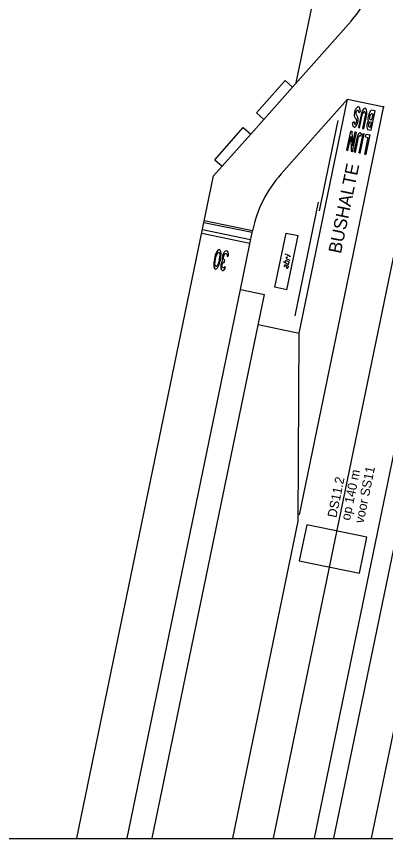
# Model space of a CAD drawing. Extents: x 81065 to 81486, y 452384 to 452681.
# Drawn here: x 81331.8 to 81361.8, y 452571 to 452637.8 of the extents above; entities that cross this region are included whole.
import ezdxf

# ---------------------------------------------------------------- set-up
doc = ezdxf.new("R2010")
doc.units = 0
for name, color, linetype in [('B-BH-AL-TOPOGRAFIE_STRAATNAAM-S', 7, 'Continuous'), ('B-BH-IE-MEUBILAIR_WEGMEUBILAIR_ABRI-S', 7, 'Continuous'), ('B-BH-VH-KANTOPSLUITING-GV', 7, 'Continuous'), ('B-WE-VW-MARKERING-G', 7, 'Continuous'), ('B-WE-VW-MARKERING_LANGS_STREEP_13_010-G', 7, 'Continuous'), ('B-WE-VW-MARKERING_LANGS_STREEP_DOORGETROKKEN_010-G', 7, 'Continuous'), ('B-WE-VW-MARKERING_SYMBOOL-S', 7, 'Continuous'), ('N-OI-KL-VRI_LUS_DETECTIE_SELECTIEF-G', 7, 'Continuous'), ('N-OI-KL-VRI_LUS_DETECTIE_SELECTIEF-T18', 7, 'Continuous'), ('X-XX-AL-TEKENBLAD_KADER-G', 7, 'Continuous')]:
    doc.layers.add(name, color=color, linetype=linetype)

msp = doc.modelspace()

# ---------------------------------------------------------------- linework, layer by layer
at = {"layer": 'B-BH-IE-MEUBILAIR_WEGMEUBILAIR_ABRI-S'}
for p, q in [((81353.808, 452615.616), (81354.718, 452620.023)), ((81354.107, 452618.303), (81353.784, 452618.467)), ((81353.604, 452617.473), (81353.629, 452617.595)), ((81353.7, 452617.938), (81353.675, 452617.815)), ((81353.758, 452617.477), (81353.783, 452617.599)), ((81353.924, 452617.907), (81353.785, 452617.976))]:
    msp.add_line(p, q, dxfattribs=at)
for points in [[(81353.808, 452615.616), (81352.829, 452615.818), (81353.738, 452620.225), (81354.718, 452620.023)], [(81353.761, 452618.232), (81353.746, 452618.158), (81354.047, 452618.009)], [(81353.761, 452618.233), (81353.763, 452618.24), (81353.766, 452618.247), (81353.769, 452618.254), (81353.773, 452618.26), (81353.778, 452618.265), (81353.783, 452618.269), (81353.789, 452618.273), (81353.795, 452618.276), (81353.802, 452618.278), (81353.809, 452618.279), (81353.816, 452618.279), (81353.824, 452618.278), (81353.831, 452618.277), (81353.838, 452618.275), (81353.846, 452618.271)], [(81353.514, 452617.9), (81353.953, 452617.676), (81353.978, 452617.799)], [(81353.63, 452617.596), (81353.632, 452617.604), (81353.634, 452617.611), (81353.638, 452617.617), (81353.642, 452617.623), (81353.647, 452617.628), (81353.652, 452617.633), (81353.658, 452617.636), (81353.664, 452617.639), (81353.671, 452617.641), (81353.678, 452617.642), (81353.685, 452617.642), (81353.692, 452617.642), (81353.699, 452617.64), (81353.707, 452617.638), (81353.714, 452617.635)], [(81353.7, 452617.939), (81353.702, 452617.946), (81353.705, 452617.953), (81353.709, 452617.96), (81353.713, 452617.966), (81353.717, 452617.971), (81353.723, 452617.975), (81353.728, 452617.979), (81353.735, 452617.982), (81353.741, 452617.984), (81353.748, 452617.985), (81353.756, 452617.985), (81353.763, 452617.985), (81353.77, 452617.983), (81353.778, 452617.981), (81353.785, 452617.977)], [(81353.714, 452617.634), (81353.922, 452617.529), (81353.897, 452617.407)], [(81353.758, 452617.477), (81353.757, 452617.47), (81353.757, 452617.461), (81353.757, 452617.453), (81353.758, 452617.445), (81353.76, 452617.436), (81353.763, 452617.428), (81353.766, 452617.419), (81353.77, 452617.411), (81353.775, 452617.404), (81353.78, 452617.396), (81353.786, 452617.39), (81353.792, 452617.383), (81353.798, 452617.378), (81353.805, 452617.373), (81353.813, 452617.369), (81353.82, 452617.366), (81353.827, 452617.363), (81353.835, 452617.362), (81353.842, 452617.361), (81353.849, 452617.362), (81353.856, 452617.363), (81353.863, 452617.365), (81353.869, 452617.368), (81353.875, 452617.371), (81353.88, 452617.376), (81353.885, 452617.381), (81353.889, 452617.387), (81353.892, 452617.393), (81353.895, 452617.4), (81353.897, 452617.408)], [(81353.924, 452617.908), (81353.931, 452617.904), (81353.938, 452617.899), (81353.945, 452617.893), (81353.951, 452617.887), (81353.956, 452617.881), (81353.962, 452617.873), (81353.966, 452617.866), (81353.97, 452617.858), (81353.974, 452617.849), (81353.976, 452617.841), (81353.978, 452617.832), (81353.979, 452617.824), (81353.98, 452617.815), (81353.979, 452617.807), (81353.978, 452617.8)]]:
    msp.add_lwpolyline(points, dxfattribs=at)
msp.add_lwpolyline([(81353.702, 452618.489), (81353.708, 452618.518), (81353.68, 452618.534), (81353.674, 452618.505)], close=True, dxfattribs=at)
at = {"layer": 'B-BH-VH-KANTOPSLUITING-GV'}
for p, q in [((81354.576, 452632.441), (81363.374, 452675.08)), ((81356.044, 452571.02), (81377.517, 452675.08)), ((81357.638, 452571.02), (81376.98, 452664.753)), ((81354.256, 452632.082), (81359.024, 452637.441)), ((81351.332, 452629.998), (81353.658, 452632.613)), ((81353.658, 452632.613), (81354.256, 452632.082)), ((81351.929, 452629.467), (81354.256, 452632.082)), ((81353.335, 452625.029), (81358.743, 452631.107)), ((81357.85, 452626.779), (81358.743, 452631.107)), ((81350.866, 452628.271), (81351.929, 452629.467)), ((81351.332, 452629.998), (81351.929, 452629.467)), ((81347.942, 452626.188), (81350.268, 452628.803)), ((81350.268, 452628.803), (81350.866, 452628.271)), ((81348.539, 452625.656), (81350.866, 452628.271)), ((81354.818, 452612.089), (81357.85, 452626.779)), ((81347.942, 452626.188), (81348.539, 452625.656)), ((81347.853, 452624.886), (81348.539, 452625.656)), ((81336.738, 452571.02), (81347.853, 452624.886)), ((81350.028, 452615.63), (81351.013, 452620.403)), ((81340.822, 452571.02), (81350.028, 452615.63)), ((81350.028, 452615.63), (81351.987, 452615.226)), ((81342.865, 452571.02), (81351.987, 452615.226)), ((81351.481, 452612.777), (81354.818, 452612.089)), ((81354.725, 452596.792), (81354.818, 452612.089)), ((81349.407, 452571.02), (81354.725, 452596.792))]:
    msp.add_line(p, q, dxfattribs=at)
for centre, radius, start, end in [((81353.42, 452642.426), 7.5, 318.34046, 348.34046), ((81360.807, 452618.382), 10, 138.34046, 168.34046)]:
    msp.add_arc(centre, radius, start, end, dxfattribs=at)
at = {"layer": 'B-WE-VW-MARKERING-G'}
for p, q in [((81356.449, 452622.03), (81357.965, 452629.376)), ((81354.479, 452613.497), (81356.382, 452622.723))]:
    msp.add_line(p, q, dxfattribs=at)
at = {"layer": 'B-WE-VW-MARKERING_LANGS_STREEP_13_010-G'}
for p, q in [((81352.725, 452571.02), (81374.198, 452675.08)), ((81360.701, 452571.02), (81379.855, 452663.838))]:
    msp.add_line(p, q, dxfattribs=at)
at = {"layer": 'B-WE-VW-MARKERING_LANGS_STREEP_DOORGETROKKEN_010-G'}
for p, q in [((81358.743, 452631.107), (81361.73, 452630.491)), ((81354.835, 452597.327), (81361.69, 452630.547))]:
    msp.add_line(p, q, dxfattribs=at)
at = {"layer": 'B-WE-VW-MARKERING_SYMBOOL-S'}
for p, q in [((81360.651, 452628.587), (81360.975, 452630.155)), ((81360.975, 452630.155), (81360.718, 452630.207)), ((81359.866, 452629.976), (81359.623, 452628.8)), ((81359.72, 452628.78), (81359.964, 452629.955)), ((81360.209, 452629.905), (81359.965, 452628.73)), ((81360.063, 452628.709), (81360.306, 452629.885)), ((81360.586, 452629.458), (81360.722, 452629.431)), ((81360.816, 452629.881), (81360.693, 452629.906)), ((81360.722, 452629.431), (81360.816, 452629.881)), ((81360.492, 452628.865), (81360.602, 452628.843)), ((81360.678, 452629.213), (81360.566, 452629.238)), ((81360.602, 452628.843), (81360.678, 452629.213)), ((81358.678, 452626.953), (81359.003, 452628.52)), ((81359.003, 452628.52), (81359.1, 452628.5)), ((81359.1, 452628.5), (81359.134, 452627.302)), ((81359.134, 452627.302), (81359.372, 452628.443)), ((81359.143, 452626.858), (81359.468, 452628.423)), ((81359.291, 452626.828), (81359.565, 452628.155)), ((81359.372, 452628.443), (81359.468, 452628.423)), ((81359.679, 452626.746), (81360.002, 452628.314)), ((81359.775, 452626.728), (81360.099, 452628.292)), ((81359.801, 452628.102), (81359.878, 452628.243)), ((81359.866, 452628.219), (81359.871, 452628.253)), ((81360.002, 452628.314), (81360.099, 452628.292)), ((81360.21, 452628.035), (81360.256, 452628.261)), ((81360.245, 452626.629), (81360.569, 452628.196)), ((81360.256, 452628.261), (81360.569, 452628.196)), ((81358.777, 452626.933), (81359.012, 452628.072)), ((81359.012, 452628.072), (81359.046, 452626.877)), ((81359.388, 452626.807), (81359.638, 452628.013)), ((81360.148, 452626.65), (81360.425, 452627.991)), ((81360.21, 452628.035), (81360.425, 452627.991)), ((81358.678, 452626.953), (81358.777, 452626.933)), ((81359.046, 452626.877), (81359.143, 452626.858)), ((81359.291, 452626.828), (81359.388, 452626.807)), ((81359.679, 452626.746), (81359.775, 452626.728)), ((81360.148, 452626.65), (81360.245, 452626.629)), ((81350.983, 452620.258), (81347.065, 452621.066)), ((81351.013, 452620.405), (81347.096, 452621.213)), ((81350.801, 452619.376), (81346.883, 452620.185)), ((81350.862, 452619.67), (81346.944, 452620.478))]:
    msp.add_line(p, q, dxfattribs=at)
for points in [[(81359.669, 452630.017), (81359.784, 452630.125)], [(81359.252, 452629.286), (81359.125, 452629.17)], [(81359.623, 452628.8), (81359.72, 452628.78)], [(81359.965, 452628.73), (81360.063, 452628.709)], [(81360.357, 452628.648), (81360.651, 452628.587)]]:
    msp.add_lwpolyline(points, dxfattribs=at)
for points in [[(81347.916, 452618.129), (81347.888, 452617.972), (81347.869, 452617.828), (81347.86, 452617.697), (81347.862, 452617.579), (81347.876, 452617.467), (81347.904, 452617.383), (81347.944, 452617.327), (81347.998, 452617.3), (81348.059, 452617.303), (81348.118, 452617.338), (81348.177, 452617.405), (81348.234, 452617.503), (81348.282, 452617.611), (81348.326, 452617.734), (81348.366, 452617.873), (81348.401, 452618.029), (81348.43, 452618.187), (81348.449, 452618.332), (81348.458, 452618.464), (81348.457, 452618.583), (81348.444, 452618.698), (81348.416, 452618.783), (81348.376, 452618.84), (81348.321, 452618.867), (81348.261, 452618.863), (81348.202, 452618.827), (81348.143, 452618.76), (81348.085, 452618.66), (81348.037, 452618.551), (81347.992, 452618.426), (81347.952, 452618.286)], [(81348.586, 452618.366), (81348.565, 452618.241), (81348.555, 452618.129), (81348.558, 452618.031), (81348.572, 452617.945), (81348.533, 452617.88), (81348.5, 452617.806), (81348.472, 452617.722), (81348.449, 452617.629), (81348.436, 452617.547), (81348.433, 452617.469), (81348.439, 452617.396), (81348.454, 452617.326), (81348.476, 452617.269), (81348.503, 452617.226), (81348.535, 452617.197), (81348.573, 452617.181), (81348.632, 452617.188), (81348.701, 452617.232), (81348.771, 452617.308), (81348.824, 452617.403), (81348.756, 452617.512), (81348.729, 452617.463), (81348.697, 452617.423), (81348.656, 452617.393), (81348.616, 452617.388), (81348.578, 452617.413), (81348.552, 452617.468), (81348.541, 452617.542), (81348.548, 452617.621), (81348.573, 452617.714), (81348.603, 452617.778), (81348.654, 452617.824), (81348.721, 452617.829), (81348.761, 452618.024), (81348.735, 452618.042), (81348.698, 452618.064), (81348.673, 452618.112), (81348.663, 452618.203), (81348.678, 452618.318), (81348.715, 452618.438), (81348.772, 452618.524), (81348.822, 452618.562), (81348.867, 452618.569), (81348.912, 452618.546), (81348.942, 452618.496), (81348.958, 452618.419), (81348.959, 452618.316), (81349.064, 452618.369), (81349.057, 452618.535), (81349.029, 452618.658), (81348.979, 452618.739), (81348.907, 452618.777), (81348.861, 452618.778), (81348.816, 452618.763), (81348.77, 452618.731), (81348.724, 452618.682), (81348.679, 452618.618), (81348.641, 452618.544), (81348.611, 452618.46)], [(81348.013, 452618.109), (81348.069, 452618.336), (81348.133, 452618.51), (81348.17, 452618.582), (81348.207, 452618.63), (81348.243, 452618.656), (81348.279, 452618.66), (81348.31, 452618.642), (81348.333, 452618.604), (81348.348, 452618.545), (81348.353, 452618.465), (81348.343, 452618.279), (81348.304, 452618.049), (81348.249, 452617.825), (81348.186, 452617.653), (81348.15, 452617.584), (81348.113, 452617.536), (81348.077, 452617.51), (81348.041, 452617.507), (81348.009, 452617.524), (81347.986, 452617.562), (81347.972, 452617.621), (81347.965, 452617.699), (81347.976, 452617.882)]]:
    msp.add_lwpolyline(points, close=True, dxfattribs=at)
for centre, radius, start, end in [((81360.157, 452629.879), 0.867, 152.52236, 165.95372), ((81359.908, 452629.963), 0.609, 126.73837, 148.73703), ((81359.719, 452629.956), 0.315, 137.91032, 177.39537), ((81359.556, 452630.098), 0.0988, 26.53449, 135.77112), ((81359.61, 452630.371), 0.104, 27.15812, 129.4724), ((81359.298, 452630.008), 0.371, 1.34071, 21.10807), ((81359.367, 452630.211), 0.394, 13.91786, 31.78378), ((81358.924, 452630.057), 0.863, 4.56332, 16.78925), ((81360.545, 452629.813), 0.698, 131.25117, 166.49576), ((81360.154, 452630.255), 0.109, 27.28387, 129.78194), ((81359.618, 452630.007), 0.698, 349.9701, 25.21469), ((81362.554, 452629.07), 2.231, 151.58852, 156.87674), ((81360.709, 452630.081), 0.127, 85.3406, 156.88032), ((81359.95, 452629.844), 0.667, 175.8427, 193.82614), ((81360.281, 452629.839), 0.998, 165.45891, 176.9676), ((81359.611, 452629.802), 0.33, 200.94533, 225.77005), ((81359.152, 452629.289), 0.359, 24.86591, 50.48802), ((81359.777, 452629.997), 0.374, 184.09606, 222.24626), ((81359.153, 452629.358), 0.335, 339.74962, 14.20257), ((81359.176, 452629.474), 0.423, 6.4079, 39.93442), ((81358.894, 452629.423), 0.709, 351.46382, 7.95071), ((81360.187, 452629.889), 0.233, 125.40872, 163.27011), ((81360.105, 452630.017), 0.0816, 26.57619, 130.35271), ((81359.978, 452629.934), 0.233, 352.91531, 30.77671), ((81360.815, 452629.505), 0.418, 172.71092, 207.08459), ((81361.52, 452629.482), 1.122, 165.79585, 176.07823), ((81361.954, 452629.302), 1.588, 156.08994, 163.35743), ((81361.012, 452629.601), 0.498, 170.11087, 187.77036), ((81360.601, 452629.54), 0.0828, 184.46989, 258.69777), ((81360.948, 452629.591), 0.437, 147.29173, 167.40269), ((81360.743, 452629.722), 0.194, 108.48064, 147.00812), ((81360.689, 452629.882), 0.025, 78.56635, 108.48064), ((81359.818, 452629.22), 0.695, 184.15509, 195.73322), ((81359.932, 452629.276), 0.82, 197.36669, 208.43567), ((81359.302, 452628.93), 0.101, 205.75004, 310.82303), ((81359.928, 452629.377), 0.682, 187.6164, 206.88544), ((81359.348, 452629.082), 0.0313, 206.39606, 310.13344), ((81358.946, 452629.406), 0.547, 320.55745, 342.51999), ((81358.967, 452629.293), 0.595, 312.3739, 323.66566), ((81358.988, 452629.307), 0.587, 321.31173, 341.76571), ((81358.603, 452629.471), 1.005, 339.75697, 351.21882), ((81360.784, 452628.934), 0.481, 152.08334, 188.43615), ((81361.628, 452629.046), 1.332, 187.87079, 197.33514), ((81358.366, 452630.332), 2.312, 329.53835, 333.92444), ((81361.114, 452628.919), 0.678, 161.25781, 178.34048), ((81360.504, 452628.933), 0.068, 175.37043, 259.6045), ((81360.911, 452628.985), 0.464, 148.36168, 160.98641), ((81360.552, 452629.173), 0.0658, 77.04521, 122.85906)]:
    msp.add_arc(centre, radius, start, end, dxfattribs=at)
for points in [[(81359.878, 452628.243), (81359.852, 452628.286), (81359.826, 452628.325), (81359.803, 452628.345), (81359.777, 452628.36), (81359.745, 452628.366), (81359.726, 452628.368), (81359.707, 452628.359), (81359.687, 452628.345), (81359.639, 452628.298), (81359.607, 452628.253), (81359.58, 452628.196), (81359.565, 452628.155)], [(81359.801, 452628.102), (81359.773, 452628.124), (81359.752, 452628.13), (81359.72, 452628.127), (81359.681, 452628.092), (81359.649, 452628.045), (81359.638, 452628.013)]]:
    msp.add_spline(points, degree=3, dxfattribs=at)
at = {"layer": 'N-OI-KL-VRI_LUS_DETECTIE_SELECTIEF-G'}
for p, q in [((81355.419, 452596.511), (81354.803, 452593.574)), ((81360.321, 452595.503), (81355.419, 452596.511)), ((81359.706, 452592.564), (81360.321, 452595.503)), ((81354.803, 452593.574), (81359.706, 452592.564))]:
    msp.add_line(p, q, dxfattribs=at)
at = {"layer": 'X-XX-AL-TEKENBLAD_KADER-G'}
msp.add_line((81330.293, 452570.997), (81405.616, 452570.997), dxfattribs=at)

# ---------------------------------------------------------------- texts
at = {"layer": 'B-BH-AL-TOPOGRAFIE_STRAATNAAM-S'}
msp.add_text('BUSHALTE', height=1.05, rotation=78.30381, dxfattribs=at).set_placement((81358.199, 452618.501))
at = {"layer": 'N-OI-KL-VRI_LUS_DETECTIE_SELECTIEF-T18'}
for s, p in [('op 140 m', (81358.931, 452596.814)), ('voor SS11', (81360.033, 452596.587)), ('DS11.2', (81357.829, 452597.04))]:
    msp.add_text(s, height=0.75, rotation=78.39173, dxfattribs=at).set_placement(p)

doc.saveas('drawing.dxf')
